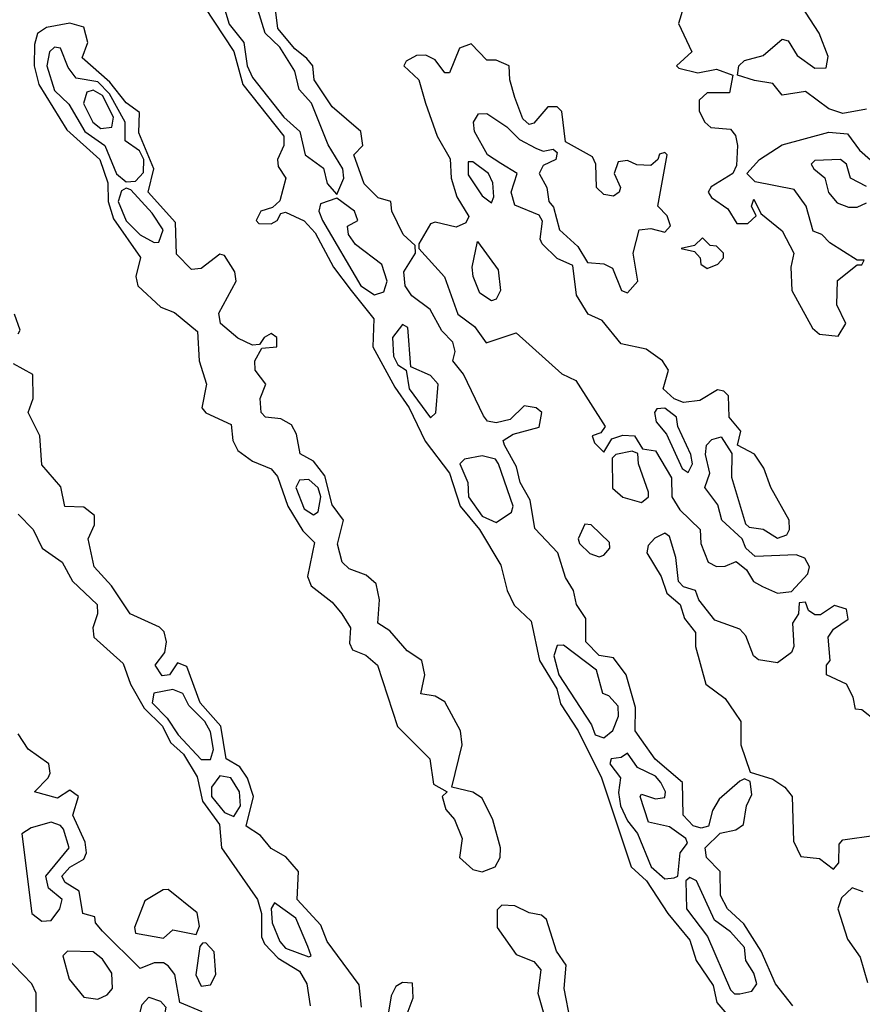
# Model space of a CAD drawing. Extents: x 2889633 to 3052318, y 540750 to 918690.
# Tile 655 of 656: x 2967548 to 2969346, y 864521 to 866623. Entities that reach past the tile are written whole.
import ezdxf

# ---------------------------------------------------------------- set-up
doc = ezdxf.new("R2010")
doc.units = 0

msp = doc.modelspace()

# ---------------------------------------------------------------- linework, layer by layer
at = {"layer": '0CON02XD'}
for points in [[(2969355, 866432.5), (2969305, 866423.3), (2969275, 866433.3), (2969225, 866470), (2969175, 866462.5), (2969155, 866487.5), (2969116.4, 866493.6), (2969080, 866505), (2969082.5, 866525), (2969095, 866536.2), (2969135, 866546.7), (2969175, 866582), (2969188.3, 866578.3), (2969207.3, 866547.3), (2969245, 866520), (2969269.3, 866520.7), (2969273.3, 866545), (2969254, 866595), (2969196, 866685)], [(2967981.2, 866661.2), (2967995, 866613.8), (2968026.7, 866575), (2968033.3, 866525), (2968045, 866500), (2968112, 866415), (2968146.2, 866385), (2968157.5, 866335), (2968196.2, 866306.2), (2968204, 866274), (2968225, 866250)], [(2967941.4, 866651.4), (2968005.4, 866555.4), (2968024.3, 866485), (2968112, 866375), (2968112, 866355), (2968098, 866325), (2968100, 866310), (2968115.7, 866285), (2968103.3, 866236.7), (2968087.5, 866222.5), (2968062.5, 866215), (2968052.5, 866195), (2968058.3, 866188.3), (2968085, 866187.5), (2968097.5, 866195), (2968105, 866210), (2968115, 866212.5), (2968155, 866193.8), (2968178.7, 866168.7), (2968217.5, 866095), (2968255.4, 866045.4), (2968303.8, 865985), (2968302, 865925), (2968348.7, 865838.7), (2968379.4, 865795), (2968413.4, 865723.4), (2968465.6, 865655), (2968488.1, 865585), (2968529.2, 865535), (2968575, 865458.8), (2968588.6, 865405), (2968603.4, 865373.4), (2968639.5, 865339.5), (2968657.5, 865255), (2968694.3, 865195), (2968702.5, 865162.5), (2968740, 865105), (2968790, 865005), (2968853.3, 864815), (2968886, 864785), (2968931.2, 864715), (2968978.2, 864658.2), (2968992, 864615), (2969028.3, 864561.7), (2969035.8, 864525), (2969061.2, 864495)], [(2968225, 866250), (2968240, 866285), (2968237.5, 866305), (2968206.1, 866356.1), (2968170.8, 866445), (2968144.5, 866474.5), (2968135, 866513.3), (2968102.9, 866565), (2968072, 866595), (2968056.2, 866645)], [(2969198.3, 864518.3), (2969161.2, 864565), (2969130.8, 864635), (2969093.2, 864693.2), (2969058.8, 864725), (2969043.4, 864753.4), (2969043.3, 864805), (2969014, 864835), (2969011.2, 864855), (2969043, 864887), (2969076.4, 864893.6), (2969092.5, 864905), (2969098.8, 864945), (2969110.7, 864969.3), (2969107, 864997), (2969095, 865002.5), (2969085, 864997.5), (2969040.7, 864959.3), (2969026.7, 864935), (2969018.3, 864901.7), (2969002.5, 864897.5), (2968985, 864902.5), (2968964, 864925), (2968962.5, 864995), (2968904.5, 865044.5), (2968875, 865086.2), (2968861.2, 865105), (2968862.5, 865155), (2968842, 865225), (2968815, 865261.2), (2968785, 865266.2), (2968756.2, 865295), (2968756.2, 865345), (2968736, 865375), (2968730, 865405), (2968712.7, 865432.7), (2968696.2, 865485), (2968647.3, 865537.3), (2968637.3, 865597.3), (2968616.2, 865635), (2968608.6, 865668.6), (2968582.5, 865715), (2968580, 865725), (2968601.2, 865738.8), (2968656.4, 865753.6), (2968662.5, 865785), (2968650, 865795), (2968625, 865798.8), (2968595, 865770), (2968565, 865762.5), (2968546.2, 865766.2), (2968538, 865778), (2968495, 865866.7), (2968472.5, 865895), (2968477.5, 865915), (2968472.5, 865935), (2968449.3, 865959.3), (2968423.8, 866005), (2968385, 866034), (2968370.8, 866055), (2968368, 866085), (2968392.5, 866125), (2968391.7, 866141.7), (2968366.2, 866165), (2968342.5, 866215), (2968340, 866235), (2968313, 866243), (2968283, 866273), (2968261.2, 866335), (2968280, 866355), (2968276.2, 866385), (2968215, 866437.5), (2968176.7, 866495), (2968173.8, 866525), (2968160.8, 866540.8), (2968135, 866561.2), (2968098.8, 866605), (2968094.2, 866645)], [(2968965, 866650), (2968953.8, 866615), (2968982.5, 866555), (2968950, 866525), (2968955, 866520), (2968995, 866510), (2969035, 866517.5), (2969070, 866505), (2969063, 866467), (2969015, 866467.5), (2968998.3, 866451.7), (2968998.3, 866428.3), (2969010, 866405), (2969023, 866393), (2969065, 866390), (2969075.9, 866375.9), (2969080, 866355), (2969077.5, 866312.5), (2969070, 866295), (2969023.6, 866266.4), (2969017.5, 866255), (2969024.1, 866244.1), (2969059.3, 866219.3), (2969078.3, 866188.3), (2969101.7, 866188.3), (2969120, 866205), (2969110, 866225), (2969115, 866240), (2969130, 866210), (2969175, 866172.5), (2969200, 866125), (2969193.8, 866095), (2969196.2, 866045), (2969240, 865965), (2969255, 865952), (2969295, 865947.5)], [(2968535, 864803.8), (2968562.5, 864815), (2968573.3, 864835), (2968573.8, 864855), (2968557.5, 864915), (2968535, 864961.2), (2968515, 864974), (2968470, 864985), (2968492.5, 865075), (2968488.6, 865105), (2968455, 865166.7), (2968435, 865178.8), (2968404, 865184), (2968412.5, 865225), (2968406.2, 865255), (2968375, 865276), (2968338.3, 865318.3), (2968312.5, 865335), (2968316, 865385), (2968308.8, 865418.8), (2968287.8, 865437.8), (2968251.1, 865451.1), (2968236.2, 865465), (2968226.4, 865503.6), (2968238.8, 865555), (2968215, 865587.5), (2968199.4, 865649.4), (2968175, 865681.2), (2968146.4, 865696.4), (2968138.5, 865738.5), (2968128.3, 865758.3), (2968105, 865771.4), (2968072.5, 865775), (2968063.3, 865785), (2968061.2, 865815), (2968073.3, 865845), (2968050.8, 865875), (2968050, 865895), (2968065, 865922.5), (2968096.7, 865925), (2968096.7, 865945), (2968085, 865953.3), (2968070, 865945), (2968060, 865930), (2968045, 865928.8), (2968013.7, 865943.7), (2967976.7, 865975), (2967973, 865997), (2968010, 866065), (2968007.5, 866085), (2967985, 866120), (2967975, 866122.5), (2967935, 866092.5), (2967915, 866090), (2967882.9, 866122.9), (2967880.8, 866190.8), (2967822.5, 866255), (2967834.4, 866305), (2967802.1, 866382.1), (2967804, 866425), (2967775, 866446.2), (2967740.4, 866490.4), (2967681.7, 866541.7), (2967693.3, 866575), (2967685, 866607.5), (2967655, 866616.2), (2967605, 866606.7), (2967586.2, 866593.8), (2967579.3, 866570.7), (2967579.2, 866525), (2967589.2, 866485), (2967648.6, 866388.6), (2967718.9, 866325), (2967735.8, 866275), (2967736.7, 866235), (2967748.3, 866198.3), (2967805.6, 866115.6), (2967796, 866075), (2967800, 866055), (2967849.5, 866009.5), (2967878.3, 865998.3), (2967927.7, 865957.7), (2967930.8, 865895), (2967946.7, 865845), (2967936.7, 865795), (2967945, 865783.8), (2967999.5, 865759.5), (2968002.9, 865725), (2968013.6, 865703.6), (2968045, 865680.8), (2968084.4, 865664.4), (2968098.1, 865648.1), (2968120, 865585), (2968152.5, 865532.5), (2968177, 865507), (2968162.5, 865435), (2968170, 865415), (2968215, 865380), (2968235.8, 865355), (2968253.8, 865325), (2968252, 865292), (2968258.3, 865278.3), (2968287, 865267), (2968312, 865245), (2968354.1, 865114.1), (2968423.3, 865045), (2968431.2, 864991.2), (2968460, 864975), (2968450, 864965), (2968457.5, 864937.5), (2968475.7, 864915.7), (2968492, 864875), (2968486.7, 864835), (2968515, 864809.2), (2968535, 864803.8)], [(2967775, 866277.5), (2967795, 866278.6), (2967812.5, 866297.5), (2967813.3, 866325), (2967803.6, 866343.6), (2967773.3, 866365), (2967773.3, 866405), (2967739.6, 866465), (2967715, 866490.5), (2967668.7, 866498.7), (2967651.5, 866521.5), (2967635, 866562.5), (2967622.5, 866565), (2967612, 866555), (2967606, 866525), (2967622.6, 866472.6), (2967653, 866443), (2967687.1, 866385), (2967730, 866355), (2967754.6, 866294.6), (2967775, 866277.5)], [(2969165, 865398.8), (2969195, 865402.5), (2969230, 865440), (2969233.3, 865455), (2969223.9, 865473.9), (2969205, 865481.2), (2969117.5, 865477.5), (2969097.5, 865495), (2969090, 865515), (2969046.2, 865555), (2969038, 865588), (2969010, 865625), (2969021.2, 865655), (2969012, 865695), (2969013.8, 865715), (2969025, 865727.5), (2969045, 865732.5), (2969067.5, 865697.5), (2969067, 865647), (2969097, 865547), (2969105, 865540), (2969135, 865536), (2969165, 865516.2), (2969185, 865523.3), (2969191.2, 865535), (2969190, 865555), (2969151.2, 865625), (2969136.1, 865666.1), (2969115.9, 865695.9), (2969080, 865715), (2969086.7, 865745), (2969062.5, 865775), (2969060.7, 865820.7), (2969050.7, 865830.7), (2969037, 865833), (2968999.3, 865810.7), (2968965, 865806.2), (2968945, 865814.2), (2968921.2, 865835), (2968932.5, 865875), (2968920, 865895), (2968885, 865920), (2968831.7, 865931.7), (2968791.2, 865981.2), (2968761.2, 865995), (2968736.2, 866035), (2968728.3, 866098.3), (2968695, 866113.3), (2968663.3, 866145), (2968658.8, 866155), (2968663.6, 866193.6), (2968656.4, 866206.4), (2968605, 866227.5), (2968596.7, 866255), (2968610, 866295), (2968575, 866316.2), (2968546.2, 866335), (2968518.8, 866385), (2968516.7, 866405), (2968527.5, 866422.5), (2968545, 866423.3), (2968587.5, 866395), (2968615, 866367.5), (2968649.3, 866349.3), (2968665, 866342.5), (2968686.7, 866346.7), (2968695, 866340), (2968692.5, 866325), (2968665, 866312.5), (2968656.7, 866295), (2968673.3, 866265), (2968677.5, 866235), (2968687, 866223), (2968700, 866175), (2968739.3, 866139.3), (2968760, 866105), (2968795, 866102.5), (2968813, 866093), (2968832.5, 866045), (2968845, 866040), (2968867.5, 866065), (2968857.5, 866125), (2968870, 866175), (2968895, 866177.5), (2968925, 866170), (2968937, 866183), (2968930, 866205), (2968910, 866225), (2968930, 866335), (2968925, 866340), (2968913.6, 866336.4), (2968910, 866325), (2968895, 866312.5), (2968865, 866313.3), (2968845, 866322.5), (2968825, 866320), (2968816.7, 866295), (2968830, 866265), (2968827.5, 866255), (2968815, 866246.7), (2968795, 866250), (2968778.8, 866265), (2968777.5, 866315), (2968770.7, 866330.7), (2968713, 866363), (2968705, 866427.5), (2968695, 866437.5), (2968675, 866437.5), (2968645, 866402.5), (2968635, 866400), (2968621.7, 866411.7), (2968605, 866457.5), (2968593.8, 866495), (2968592.5, 866525), (2968565, 866536.7), (2968545, 866536.7), (2968511.7, 866571.7), (2968487, 866563), (2968465, 866510), (2968455, 866510), (2968435, 866537.5), (2968415, 866547.5), (2968395, 866546.7), (2968372.5, 866535), (2968367.5, 866525), (2968400, 866495), (2968413.8, 866445), (2968438.8, 866375), (2968466.7, 866326.7), (2968469.2, 866285), (2968481.2, 866245), (2968506.7, 866203.3), (2968500, 866190), (2968479.3, 866180.7), (2968435, 866191.2), (2968425, 866187.5), (2968400, 866145), (2968400, 866135), (2968454.3, 866074.3), (2968483.3, 865995), (2968518.6, 865968.6), (2968543.3, 865933.3), (2968607.5, 865955), (2968705, 865867.5), (2968735, 865853.3), (2968797.5, 865755), (2968788.3, 865741.7), (2968770, 865735), (2968775, 865720), (2968795, 865700), (2968811.7, 865728.3), (2968835, 865736.7), (2968860, 865735), (2968877.5, 865707.5), (2968905, 865703.3), (2968938.8, 865645), (2968940, 865605), (2968957, 865577), (2969000, 865535), (2969002, 865505), (2969017.5, 865465), (2969035, 865456.2), (2969053.6, 865456.4), (2969077, 865467), (2969098.8, 865448.8), (2969114.2, 865424.2), (2969133, 865413), (2969165, 865398.8)], [(2967720.9, 866390.9), (2967745, 866394.2), (2967748.5, 866415), (2967725, 866461.4), (2967705, 866473.1), (2967691.4, 866468.6), (2967684.5, 866444.5), (2967704, 866405), (2967720.9, 866390.9)], [(2969295, 865947.5), (2969311.2, 865975), (2969292, 866015), (2969293.6, 866066.4), (2969335, 866100), (2969345, 866100), (2969350, 866110), (2969335, 866110), (2969277, 866147), (2969260, 866165), (2969241.7, 866171.7), (2969226.2, 866225), (2969200.8, 866260.8), (2969117.5, 866277.5), (2969100, 866295), (2969126.7, 866325), (2969175, 866356.2), (2969275, 866383.3), (2969315, 866380), (2969340, 866345), (2969364, 866324)], [(2969355, 866267.5), (2969321.2, 866285), (2969312.5, 866315), (2969300, 866325), (2969245, 866322.5), (2969237.5, 866315), (2969242.5, 866305), (2969266.1, 866286.1), (2969274.3, 866254.3), (2969292.7, 866232.7), (2969317, 866223), (2969335, 866223.3), (2969355, 866232.5)], [(2968555, 866232.5), (2968560, 866245), (2968558, 866275), (2968548.8, 866295), (2968515, 866320), (2968505, 866320), (2968505, 866292.5), (2968535, 866247.5), (2968555, 866232.5)], [(2967835, 866148), (2967845, 866148.8), (2967854.2, 866175), (2967830.7, 866210.7), (2967785, 866260), (2967775, 866263.8), (2967765, 866258), (2967758.1, 866235), (2967775, 866194.2), (2967805, 866164.2), (2967835, 866148)], [(2968305, 866036.2), (2968325, 866042.5), (2968332, 866065), (2968320.7, 866100.7), (2968265, 866143.3), (2968250, 866165), (2968247.5, 866182.5), (2968270, 866195), (2968262.5, 866215), (2968225, 866242.5), (2968190, 866230), (2968186.2, 866215), (2968194.2, 866195), (2968276, 866055), (2968305, 866036.2)], [(2969015, 866092.5), (2969038.3, 866101.7), (2969050, 866115), (2969050, 866125), (2969035, 866140), (2969021.7, 866141.7), (2969005, 866157.5), (2968988.3, 866141.7), (2968960, 866135), (2968988.3, 866128.3), (2969000, 866115), (2969001.7, 866101.7), (2969015, 866092.5)], [(2968555, 866023.3), (2968529.7, 866039.7), (2968516, 866075), (2968513.8, 866095), (2968525, 866150), (2968569.4, 866089.4), (2968574.2, 866045), (2968565, 866026.7), (2968555, 866023.3)], [(2967545, 865952.5), (2967549.3, 865960.7), (2967536.7, 865995)], [(2968425, 865773.3), (2968436.1, 865783.9), (2968441.2, 865845), (2968425, 865863.8), (2968382.5, 865882.5), (2968376.4, 865966.4), (2968365, 865972.5), (2968343.8, 865945), (2968346, 865905), (2968355, 865886.7), (2968372.5, 865875), (2968379.2, 865835), (2968425, 865773.3)], [(2968277.5, 864515), (2968272.7, 864562.7), (2968204, 864655), (2968190.5, 864690.5), (2968140, 864745), (2968143.3, 864805), (2968115.9, 864835.9), (2968085, 864853.8), (2968061.9, 864881.9), (2968031.7, 864901.7), (2968046.7, 864965), (2968034.4, 865004.4), (2968018.1, 865028.1), (2967988.8, 865045), (2967977.5, 865115), (2967933.1, 865165), (2967905, 865242.5), (2967885, 865250), (2967867.5, 865225), (2967852.3, 865222.3), (2967837.5, 865245), (2967857.5, 865272.5), (2967861.1, 865295), (2967856.4, 865316.4), (2967846.3, 865326.3), (2967784, 865355), (2967743.8, 865415), (2967707.1, 865455), (2967694, 865515), (2967707.5, 865545), (2967708, 865565), (2967685, 865582.9), (2967644.1, 865584.1), (2967635.8, 865625.8), (2967595, 865673.3), (2967591.2, 865735), (2967566.2, 865785), (2967576.7, 865815), (2967576.2, 865866.2), (2967535, 865888.8)], [(2968975, 865656.7), (2968983.8, 865675), (2968980, 865695), (2968952.5, 865755), (2968950, 865775), (2968925, 865793.8), (2968907.5, 865792.5), (2968902.5, 865785), (2968906.7, 865765), (2968928.3, 865738.3), (2968962, 865665), (2968975, 865656.7)], [(2968875, 865592.5), (2968890, 865605), (2968890, 865615), (2968868.8, 865675), (2968867.5, 865697.5), (2968855, 865702.5), (2968820, 865695), (2968812.5, 865687.5), (2968812.9, 865622.9), (2968835, 865603.8), (2968875, 865592.5)], [(2968565, 865550), (2968597.7, 865572.3), (2968601.2, 865585), (2968570, 865675), (2968563.3, 865685), (2968535, 865692.5), (2968497.5, 865685), (2968487.5, 865675), (2968504.2, 865635), (2968506.2, 865605), (2968535, 865563.8), (2968565, 865550)], [(2968175, 865566.2), (2968185, 865572.5), (2968190.5, 865605), (2968185, 865623.8), (2968165, 865642), (2968145, 865640), (2968137.5, 865625), (2968155, 865578.8), (2968175, 865566.2)], [(2967545, 865567.5), (2967576.7, 865535), (2967596, 865495), (2967638.8, 865465), (2967660.8, 865425), (2967713.3, 865375), (2967713.8, 865355), (2967703.8, 865325), (2967706.2, 865305), (2967768.8, 865248.8), (2967784.3, 865205), (2967813.8, 865153.8), (2967852.9, 865115), (2967870.2, 865080.2), (2967897.5, 865055), (2967926.7, 865006.7), (2967938.1, 864955), (2967974.2, 864905), (2967978.8, 864855), (2968055.7, 864745), (2968064.4, 864715), (2968064, 864665), (2968070.3, 864650.3), (2968100, 864620), (2968145, 864592), (2968160.8, 864565), (2968167.7, 864517.7)], [(2968785, 865476.7), (2968795, 865480), (2968807.5, 865495), (2968807, 865507), (2968767.5, 865545), (2968753.9, 865546.1), (2968740, 865515), (2968742.5, 865505), (2968765, 865483.8), (2968785, 865476.7)], [(2969376.1, 865126.1), (2969345, 865150), (2969331.7, 865151.7), (2969327, 865177), (2969312.5, 865205), (2969270, 865225), (2969270, 865245), (2969277.5, 865255), (2969273.3, 865305), (2969285, 865322.5), (2969316.1, 865343.9), (2969312.5, 865365), (2969287, 865373), (2969257, 865353), (2969245, 865352.5), (2969231.7, 865361.7), (2969225, 865380), (2969211.7, 865378.3), (2969210, 865355), (2969197.5, 865335), (2969200, 865285), (2969195, 865272.5), (2969165, 865250), (2969125, 865256.7), (2969113.8, 865265), (2969097.7, 865307.7), (2969085, 865322.5), (2969031.7, 865341.7), (2968997.5, 865385), (2968990, 865405), (2968965, 865412.5), (2968953.8, 865423.8), (2968948, 865475), (2968935, 865520), (2968925, 865527.5), (2968903.6, 865516.4), (2968889.3, 865500.7), (2968886.7, 865485), (2968916.7, 865435), (2968929.3, 865399.3), (2968957.5, 865375), (2968966.7, 865345), (2968990, 865315), (2968990, 865285), (2969012.5, 865205), (2969053.9, 865173.9), (2969073.8, 865145), (2969086.7, 865125), (2969086.7, 865075), (2969106.7, 865016.7), (2969155, 865002), (2969181.2, 864985), (2969196.7, 864965), (2969199.3, 864869.3), (2969215, 864836.7), (2969255, 864832.5), (2969285, 864810), (2969296.4, 864823.6), (2969297, 864863), (2969305, 864872.5), (2969375, 864882.5)], [(2968795, 865090), (2968813.9, 865106.1), (2968826.1, 865136.1), (2968825, 865157.5), (2968805, 865180), (2968792.5, 865185), (2968778.8, 865235), (2968708.3, 865288.3), (2968695, 865287.5), (2968688, 865265), (2968698.6, 865225), (2968768.1, 865118.1), (2968776.4, 865096.4), (2968795, 865090)], [(2967955, 865043.8), (2967961.9, 865065), (2967955, 865103.3), (2967942.9, 865125), (2967909.3, 865159.3), (2967896, 865185), (2967875, 865193.1), (2967834.4, 865185.6), (2967831.1, 865165), (2967862.5, 865132.5), (2967886.3, 865096.3), (2967935, 865044.2), (2967955, 865043.8)], [(2967937.5, 864505), (2967890, 864525), (2967878.8, 864585), (2967865, 864603.3), (2967855, 864610), (2967835, 864610), (2967805, 864597.5), (2967725, 864677.5), (2967710, 864695), (2967708.3, 864708.3), (2967682.5, 864715), (2967675, 864762.5), (2967645, 864781.2), (2967638, 864795), (2967655, 864813.8), (2967685, 864831.2), (2967690.8, 864845), (2967687.6, 864867.6), (2967661.2, 864925), (2967673.3, 864965), (2967655, 864978.8), (2967628.8, 864961.2), (2967580, 864975), (2967608.8, 865005), (2967613.3, 865015), (2967610, 865035), (2967566.1, 865066.1), (2967545, 865098.8)], [(2968925, 864789.2), (2968945, 864791.2), (2968952.5, 864795), (2968957.5, 864845), (2968973.3, 864865), (2968970, 864875), (2968935, 864900), (2968890, 864910), (2968872.5, 864965), (2968875, 864970), (2968905, 864960), (2968925, 864962.5), (2968926, 864975), (2968916, 864995), (2968905, 865008), (2968866.7, 865026.7), (2968845, 865057.5), (2968831.7, 865048.3), (2968810, 865045), (2968807.5, 865035), (2968830, 865005), (2968826.2, 864973.8), (2968830.6, 864945), (2968845, 864913.3), (2968866.2, 864886.2), (2968895.8, 864815), (2968925, 864789.2)], [(2968005, 864922.5), (2968019.5, 864945), (2968016.9, 864975), (2967998.8, 865005), (2967975, 865008.8), (2967957.5, 864985), (2967957.5, 864965), (2967985, 864930.8), (2968005, 864922.5)], [(2967595, 864698.8), (2967615, 864700), (2967634, 864725), (2967638.8, 864745), (2967609.5, 864769.5), (2967603.8, 864795), (2967653.3, 864855), (2967641.2, 864895), (2967635, 864903.3), (2967615, 864910), (2967572.3, 864897.7), (2967552.5, 864885), (2967574.2, 864715), (2967595, 864698.8)], [(2969085, 864543.3), (2969110.7, 864549.3), (2969121.2, 864565), (2969115, 864587.5), (2969097.5, 864615), (2969095, 864642.5), (2969065, 864676.2), (2969030.6, 864700.6), (2968992.5, 864785), (2968978.3, 864791.7), (2968970, 864785), (2968971.2, 864725), (2969016.1, 864666.1), (2969065, 864552.5), (2969073.8, 864543.8), (2969085, 864543.3)], [(2969348.3, 864761.7), (2969325, 864770), (2969301.7, 864748.3), (2969293.8, 864725), (2969315, 864660), (2969341.7, 864621.7), (2969357.7, 864567.7)], [(2967855, 864662.5), (2967875, 864680), (2967925, 864670), (2967932, 864688), (2967926.8, 864716.8), (2967865, 864766.2), (2967854.1, 864765.9), (2967815, 864742.5), (2967793.3, 864685), (2967795, 864673.3), (2967855, 864662.5)], [(2968165, 864622.5), (2968170, 864625), (2968163.3, 864645), (2968137.1, 864705), (2968092, 864738), (2968084.4, 864725.6), (2968086.7, 864695), (2968102.9, 864655), (2968115, 864640.8), (2968165, 864622.5)], [(2968723.8, 864485), (2968710, 864555), (2968714.2, 864605), (2968693.8, 864635), (2968672.3, 864702.3), (2968661.7, 864711.7), (2968635, 864716.2), (2968605, 864731.2), (2968577, 864733), (2968567, 864723), (2968566.7, 864685), (2968607.9, 864627.9), (2968645, 864612.5), (2968660, 864595), (2968654, 864545), (2968668, 864495)], [(2967935, 864560), (2967955, 864562.5), (2967966.7, 864585), (2967963, 864633), (2967945, 864652.5), (2967938.3, 864651.7), (2967932.5, 864645), (2967923.9, 864583.9), (2967935, 864560)], [(2967583.1, 864496.9), (2967582.9, 864545), (2967574.2, 864565), (2967516, 864625)], [(2967715, 864532), (2967735, 864541.2), (2967746.2, 864555), (2967745, 864587.5), (2967725, 864617.5), (2967705, 864633.3), (2967650, 864635), (2967640, 864625), (2967653.3, 864575), (2967685, 864536.7), (2967715, 864532)], [(2968372.5, 864495), (2968387.5, 864535), (2968386.7, 864566.7), (2968365, 864567.5), (2968350.7, 864559.3), (2968340.7, 864539.3), (2968332.5, 864487.5)], [(2967845, 864450), (2967826.7, 864456.7), (2967815, 864453.3), (2967790, 864465), (2967797, 864473), (2967809.3, 864520.7), (2967823.3, 864536.7), (2967848.3, 864528.3), (2967860, 864515), (2967852.5, 864475), (2967857.5, 864465), (2967845, 864450)]]:
    msp.add_lwpolyline(points, dxfattribs=at)

doc.saveas('drawing.dxf')
